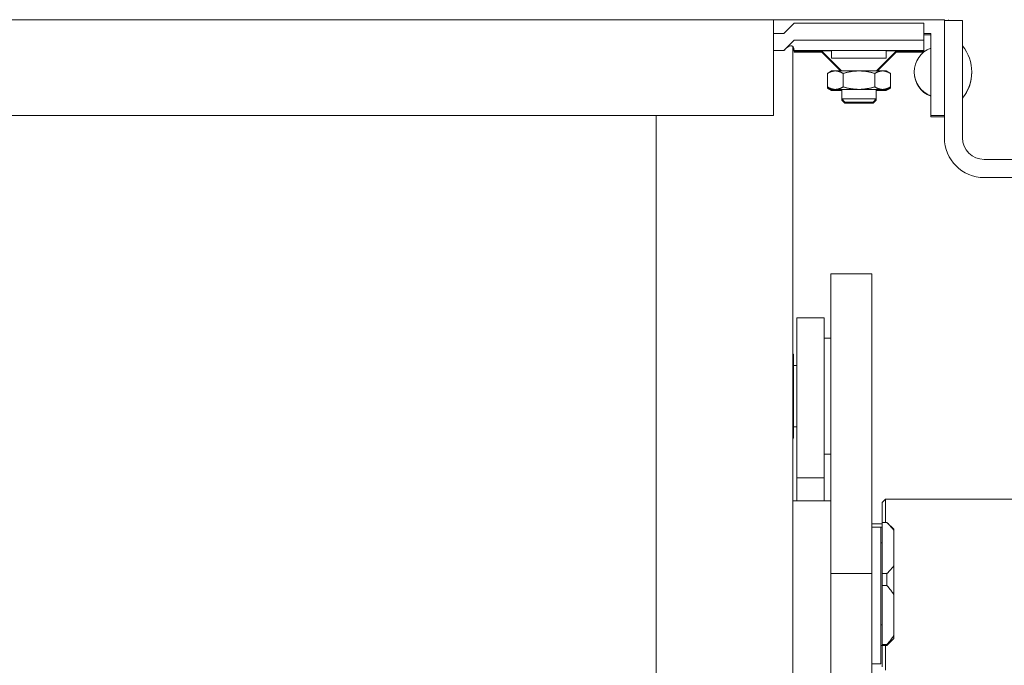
# Model space of a CAD drawing. Header units: inches. Extents: x 1 to 669, y 0 to 417.
# Tile 300 of 317: x 605.42 to 611.09, y 251.05 to 254.77. Entities that reach past the tile are written whole.
import ezdxf

# ---------------------------------------------------------------- set-up
doc = ezdxf.new("R2010")
doc.units = ezdxf.units.IN
doc.header["$LTSCALE"] = 12
doc.header["$MEASUREMENT"] = 0
doc.layers.add('X', color=1, linetype='CONTINUOUS')

msp = doc.modelspace()

# ---------------------------------------------------------------- linework, layer by layer
at = {"layer": 'X', "lineweight": 0}
for p, q in [((599.76271, 254.76567), (609.76271, 254.76567)), ((609.76271, 254.21449), (609.76271, 254.76567)), ((609.76271, 254.76485), (610.74696, 254.76485)), ((609.82176, 254.68683), (609.88082, 254.74589)), ((609.88082, 254.74589), (610.55011, 254.74589)), ((610.62885, 254.6474), (610.62885, 254.74582)), ((610.74696, 254.21367), (610.74696, 254.76485)), ((610.74696, 254.76094), (610.85156, 254.76094)), ((610.77058, 254.76094), (610.77058, 254.76569)), ((610.85156, 254.76094), (610.85156, 254.08594)), ((609.76271, 254.68683), (609.82176, 254.68683)), ((610.62885, 254.68611), (610.66822, 254.68611)), ((610.62885, 254.67777), (610.66822, 254.67777)), ((610.66822, 254.68611), (610.66822, 254.21367)), ((609.82176, 254.58841), (609.88082, 254.64746)), ((609.87295, 254.61131), (609.87295, 248.42248)), ((609.88082, 254.64746), (609.88082, 254.64688)), ((610.55011, 254.64746), (609.88082, 254.64746)), ((610.62885, 254.64684), (609.9365, 254.64684)), ((610.0666, 254.64724), (609.96046, 254.64708)), ((610.1752, 254.6469), (610.36187, 254.64699)), ((610.62885, 254.6474), (610.62885, 254.64684)), ((610.62885, 254.64684), (610.62885, 254.58773)), ((609.76271, 254.58841), (609.82176, 254.58841)), ((609.82176, 254.58778), (609.76271, 254.58778)), ((609.82176, 254.58841), (609.82176, 254.58778)), ((609.88082, 254.58568), (609.88082, 254.58773)), ((610.62885, 254.58773), (609.88082, 254.58773)), ((609.88082, 254.58568), (609.88082, 254.58134)), ((609.88082, 254.57929), (609.88082, 254.58134)), ((610.0394, 254.57929), (609.88082, 254.57929)), ((609.95956, 254.58562), (610.03932, 254.58562)), ((609.95956, 254.58141), (610.04352, 254.58141)), ((610.15434, 254.47059), (610.0383, 254.58663)), ((610.1481, 254.47059), (610.0383, 254.58039)), ((610.09736, 254.54405), (610.09736, 254.58736)), ((610.35533, 254.47059), (610.47137, 254.58663)), ((610.36157, 254.47059), (610.47137, 254.58039)), ((610.41232, 254.54405), (610.41232, 254.58736)), ((610.46615, 254.58141), (610.55011, 254.58141)), ((610.62806, 254.57929), (610.47027, 254.57929)), ((610.47035, 254.58562), (610.55011, 254.58562)), ((610.62885, 254.58773), (610.62885, 254.58568)), ((610.62885, 254.58134), (610.62885, 254.58568)), ((610.62885, 254.58134), (610.62885, 254.57994)), ((610.07299, 254.45643), (610.07299, 254.37826)), ((610.09736, 254.47049), (610.07314, 254.45651)), ((610.16391, 254.45656), (610.16391, 254.37839)), ((610.34576, 254.45656), (610.34576, 254.37839)), ((610.41232, 254.47049), (610.43653, 254.45651)), ((610.43668, 254.45643), (610.43668, 254.37826)), ((610.07299, 254.37826), (610.07299, 254.37202)), ((610.09736, 254.36419), (610.07314, 254.37817)), ((610.41232, 254.36419), (610.43653, 254.37817)), ((610.43668, 254.37826), (610.43668, 254.37202)), ((610.09736, 254.35795), (610.07314, 254.37193)), ((610.15641, 254.30888), (610.15641, 254.36419)), ((610.35326, 254.30888), (610.35326, 254.36419)), ((610.41232, 254.35795), (610.43653, 254.37193)), ((610.17393, 254.29136), (610.15641, 254.30888)), ((610.15641, 254.30264), (610.15641, 254.30888)), ((610.17393, 254.28512), (610.15641, 254.30264)), ((610.33574, 254.29136), (610.35326, 254.30888)), ((610.33574, 254.28512), (610.35326, 254.30264)), ((610.35326, 254.30264), (610.35326, 254.30888)), ((599.76271, 254.21449), (609.76271, 254.21449)), ((609.76271, 254.21442), (599.76271, 254.21442)), ((609.08554, 254.21442), (609.08554, 248.82079)), ((609.76271, 254.21442), (609.76271, 254.21449)), ((610.66822, 254.21367), (610.74696, 254.21367)), ((610.66822, 254.20532), (610.66822, 254.21367)), ((610.66822, 254.20532), (610.74696, 254.20532)), ((610.74696, 254.21367), (610.74696, 254.20988)), ((610.74696, 254.20988), (610.74696, 254.08594)), ((610.97656, 253.96094), (611.52796, 253.96094)), ((610.97656, 253.85634), (611.52796, 253.85634)), ((610.09342, 253.30077), (610.09342, 251.57552)), ((610.32964, 253.30077), (610.09342, 253.30077)), ((610.32964, 251.57552), (610.32964, 253.30077)), ((610.05405, 253.04814), (609.89657, 253.04814)), ((609.89657, 253.04814), (609.89657, 252.12658)), ((610.05405, 252.12658), (610.05405, 253.04814)), ((610.09342, 252.93119), (610.05405, 252.93119)), ((609.87688, 252.83867), (609.87295, 252.83867)), ((609.87688, 252.83867), (609.87688, 252.64134)), ((609.89657, 252.77371), (609.87688, 252.77371)), ((609.87688, 252.64134), (609.87688, 252.6046)), ((609.87688, 252.6046), (609.87295, 252.6046)), ((609.87688, 252.41951), (609.87688, 252.6046)), ((609.87688, 252.47843), (609.87295, 252.47843)), ((609.87688, 252.40187), (609.87688, 252.41951)), ((609.89657, 252.41938), (609.87688, 252.41938)), ((609.87688, 252.40187), (609.87688, 252.3546)), ((609.87688, 252.3546), (609.87295, 252.3546)), ((610.09342, 252.2619), (610.05405, 252.2619)), ((609.89657, 252.12658), (610.05405, 252.12658)), ((609.89657, 251.99339), (609.89657, 252.12658)), ((610.05405, 251.99339), (610.05405, 252.12658)), ((610.09342, 251.99339), (609.87295, 251.99339)), ((610.38869, 251.98338), (610.40838, 252.00307)), ((610.40838, 251.86938), (610.40838, 252.00307)), ((610.40838, 252.00307), (611.25484, 252.00307)), ((610.38869, 251.86938), (610.38869, 251.98338)), ((610.38869, 251.86101), (610.32964, 251.86101)), ((610.32964, 251.84171), (610.38869, 251.84171)), ((610.38082, 251.8416), (610.32964, 251.8416)), ((610.38082, 251.8416), (610.38082, 251.82301)), ((610.38082, 251.82301), (610.38082, 251.05442)), ((610.38869, 251.86927), (610.38869, 251.86938)), ((610.41625, 251.86938), (610.38869, 251.86938)), ((610.38869, 251.86927), (610.38869, 251.57478)), ((610.38869, 251.86927), (610.41625, 251.86927)), ((610.41625, 251.86938), (610.41625, 251.86927)), ((610.45562, 251.83001), (610.41625, 251.86938)), ((610.45562, 251.83001), (610.45562, 251.82405)), ((610.45562, 251.82405), (610.45562, 251.62001)), ((610.38869, 251.75127), (610.38082, 251.75127)), ((610.45562, 251.62001), (610.45562, 251.45408)), ((610.09342, 251.57552), (610.09342, 250.68207)), ((610.09342, 251.57552), (610.32964, 251.57552)), ((610.32964, 250.68207), (610.32964, 251.57552)), ((610.38869, 251.50638), (610.38869, 251.57478)), ((610.41625, 251.57478), (610.38869, 251.57478)), ((610.41625, 251.57478), (610.41625, 251.50638)), ((610.38869, 251.50638), (610.38869, 251.16579)), ((610.38869, 251.50638), (610.41625, 251.50638)), ((610.45562, 251.45408), (610.45562, 251.21809)), ((610.38869, 251.27883), (610.38082, 251.27883)), ((610.45562, 251.20009), (610.41625, 251.16072)), ((610.45562, 251.21809), (610.45562, 251.20009)), ((610.38869, 251.16087), (610.38082, 251.16087)), ((610.38869, 251.16072), (610.38869, 251.16579)), ((610.41625, 251.16579), (610.38869, 251.16579)), ((610.41625, 251.16072), (610.38869, 251.16072)), ((610.38869, 251.0385), (610.38869, 251.16072)), ((610.40838, 251.01881), (610.40838, 251.16072)), ((610.41625, 251.16579), (610.41625, 251.16072)), ((610.38082, 251.05442), (610.32964, 251.05442))]:
    msp.add_line(p, q, dxfattribs=at)
for centre, radius, start, end in [((610.72145, 254.46484), 0.14772, 111.12202, 248.87798), ((610.66576, 254.46484), 0.23868, 321.11868, 38.88132), ((610.72145, 254.46254), 0.14772, 179.55402, 248.87798), ((610.66576, 254.46254), 0.23868, 321.11868, 0.27601), ((610.97656, 254.08594), 0.2296, 180, 270), ((610.97656, 254.08594), 0.125, 180, 270)]:
    msp.add_arc(centre, radius, start, end, dxfattribs=at)
for centre, major_axis, ratio, start_param, end_param in [((610.27058, 254.76527), (-0.25, 0), 0.0008344, -6.2831853, 0), ((610.55011, 254.74582), (0.07874, 0), 0.0008344, 0, 1.5707963), ((609.99218, 254.64693), (0.11136, 0.00005), 0.0007226, -3.141593, -2.0943954), ((610.09736, 254.64702), (-0.15748, 0), 0.0008344, -0.5170231, 2.0878194), ((610.25484, 254.64715), (0.21654, 0), 0.0008344, -1.0537733, 2.6245696), ((609.82176, 254.58773), (0.05906, 0.05906), 0.0004172, 1.5147086, 1.5703791), ((605.43964, 261.18811), (7.9476, 0.00003), 0.9999997, -0.9790465, -0.9782632), ((609.82176, 254.58773), (0, -0.0591), 0.9991667, 1.5707967, 1.6264672), ((609.95956, 254.58568), (-0.07874, 0), 0.0008344, 0, 1.5707963), ((610.25484, 254.58039), (-0.21654, 0), 0.0008344, -0.2398535, 0.0008344), ((610.25484, 254.58039), (0.21654, 0), 0.0008344, -0.0008344, 0.2398535), ((610.55011, 254.58568), (0.07874, 0), 0.0008344, -1.5707963, 0)]:
    msp.add_ellipse(centre, major_axis=major_axis, ratio=ratio, start_param=start_param, end_param=end_param, dxfattribs=at)
at = {"layer": 'X', "lineweight": 0, "extrusion": (2.4987e-16, -2.72068e-26, -1)}
msp.add_ellipse((610.55011, 254.6474), major_axis=(0.07874, 0), ratio=0.0008344, start_param=-1.5707963, end_param=0, dxfattribs=at)
at = {"layer": 'X', "lineweight": 0, "extrusion": (2.4987e-16, 1.75688e-20, -1)}
msp.add_ellipse((605.43964, 261.18123), major_axis=(-7.9476, 0), ratio=0.9999997, start_param=-2.1635939, end_param=-2.1625498, dxfattribs=at)
at = {"layer": 'X', "lineweight": 0, "extrusion": (2.4987e-16, 4.18961e-24, -1)}
msp.add_ellipse((609.82176, 254.57929), major_axis=(0.05906, 0), ratio=0.9991653, start_param=-0.0556752, end_param=-0.0000047, dxfattribs=at)
at = {"layer": 'X', "lineweight": 0, "extrusion": (2.4987e-16, -2.7297e-26, -1)}
msp.add_ellipse((609.95956, 254.58134), major_axis=(-0.07874, 0), ratio=0.0008344, start_param=0, end_param=1.5707963, dxfattribs=at)
at = {"layer": 'X', "lineweight": 0, "extrusion": (2.49851e-16, 2.49852e-16, -1)}
msp.add_ellipse((610.25484, 254.58663), major_axis=(-0.21654, 0), ratio=0.0008344, start_param=-0.0008344, end_param=0.7564564, dxfattribs=at)
at = {"layer": 'X', "lineweight": 0, "extrusion": (2.4987e-16, -2.07418e-28, -1)}
msp.add_ellipse((610.25484, 254.58736), major_axis=(-0.15748, 0), ratio=0.0008344, start_param=0, end_param=3.1415927, dxfattribs=at)
at = {"layer": 'X', "lineweight": 0, "extrusion": (2.4987e-16, -2.27587e-27, -1)}
for centre, major_axis, start_param, end_param in [((610.25484, 254.54405), (0.15748, 0), -3.141592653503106, 3.14159265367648), ((610.25484, 254.54405), (-0.11811, 0), -4.712389, 1.5707963), ((610.25484, 254.29136), (-0.08091, 0), -4.712389, 1.5707963), ((610.25484, 254.28512), (-0.08091, 0), -4.712389, 1.5707963)]:
    msp.add_ellipse(centre, major_axis=major_axis, ratio=0.0008344, start_param=start_param, end_param=end_param, dxfattribs=at)
at = {"layer": 'X', "lineweight": 0, "extrusion": (1.81198e-16, -6.28653e-15, -1)}
msp.add_ellipse((610.25484, 254.58663), major_axis=(0.21654, 0), ratio=0.0008344, start_param=-0.7564564, end_param=0, dxfattribs=at)
at = {"layer": 'X', "lineweight": 0, "extrusion": (2.4987e-16, 2.89833e-23, -1)}
msp.add_ellipse((610.25484, 254.58663), major_axis=(0.21654, 0), ratio=0.0008344, start_param=0, end_param=0.0008344, dxfattribs=at)
at = {"layer": 'X', "lineweight": 0, "extrusion": (2.4987e-16, -1.8487e-28, -1)}
for centre, major_axis, end_param in [((610.55011, 254.58134), (0.07874, 0), 0), ((610.25484, 254.36419), (0.09843, 0), 0), ((610.25484, 254.30888), (0.09843, 0), 0.0008344)]:
    msp.add_ellipse(centre, major_axis=major_axis, ratio=0.0008344, start_param=-1.5707963, end_param=end_param, dxfattribs=at)
at = {"layer": 'X', "lineweight": 0, "extrusion": (2.49914e-16, -4.32864e-16, -1)}
msp.add_ellipse((610.25484, 254.47049), major_axis=(-0.15748, 0), ratio=0.0008344, start_param=0.0014453, end_param=0.5235988, dxfattribs=at)
at = {"layer": 'X', "lineweight": 0, "extrusion": (2.40759e-16, 7.73117e-14, -1)}
for centre, major_axis, end_param in [((610.25484, 254.47049), (0.15748, 0), -1.5707963), ((610.25484, 254.36419), (0.15748, 0), -1.5707963), ((610.25484, 254.35795), (0.15748, 0), -2.2459279), ((610.25484, 254.36419), (-0.15748, 0), -2.2459279), ((610.25484, 254.35795), (-0.15748, 0), -2.2459279)]:
    msp.add_ellipse(centre, major_axis=major_axis, ratio=0.0008344, start_param=-2.6179939, end_param=end_param, dxfattribs=at)
at = {"layer": 'X', "lineweight": 0, "extrusion": (2.4987e-16, 1.33261e-26, -1)}
msp.add_ellipse((610.25484, 254.47049), major_axis=(0.15748, 0), ratio=0.0008344, start_param=-1.5707963, end_param=-0.5235988, dxfattribs=at)
at = {"layer": 'X', "lineweight": 0, "extrusion": (2.40759e-16, -7.73117e-14, -1)}
for centre, major_axis, end_param in [((610.25484, 254.47049), (0.15748, 0), -0.0014453), ((610.25484, 254.36419), (-0.15748, 0), 0.5235988), ((610.25484, 254.35795), (-0.15748, 0), 0.5235988), ((610.25484, 254.36419), (0.15748, 0), 0.5235988), ((610.25484, 254.35795), (0.15748, 0), 0.5235988)]:
    msp.add_ellipse(centre, major_axis=major_axis, ratio=0.0008344, start_param=-0.5235988, end_param=end_param, dxfattribs=at)
at = {"layer": 'X', "lineweight": 0, "extrusion": (2.47738e-16, 3.2871e-14, -1)}
for centre, major_axis in [((610.25484, 254.36419), (-0.15748, 0)), ((610.25484, 254.35795), (-0.15748, 0)), ((610.25484, 254.35795), (0.15748, 0))]:
    msp.add_ellipse(centre, major_axis=major_axis, ratio=0.0008344, start_param=-0.8956648, end_param=-0.5235988, dxfattribs=at)
at = {"layer": 'X', "lineweight": 0, "extrusion": (2.4987e-16, 1.07903e-25, -1)}
msp.add_ellipse((610.25484, 254.36419), major_axis=(-0.09843, 0), ratio=0.0008344, start_param=0, end_param=1.5707963, dxfattribs=at)
at = {"layer": 'X', "lineweight": 0, "extrusion": (2.4987e-16, 4.03481e-26, -1)}
msp.add_ellipse((610.25484, 254.36419), major_axis=(0.15748, 0), ratio=0.0008344, start_param=-1.5707963, end_param=-0.5235988, dxfattribs=at)
at = {"layer": 'X', "lineweight": 0, "extrusion": (2.49914e-16, 2.49914e-16, -1)}
for centre, end_param in [((610.25484, 254.30888), 1.5707963), ((610.25484, 254.30264), 0.3572119)]:
    msp.add_ellipse(centre, major_axis=(-0.09843, 0), ratio=0.0008344, start_param=-0.0008344, end_param=end_param, dxfattribs=at)
at = {"layer": 'X', "lineweight": 0, "extrusion": (2.47449e-16, -6.96822e-14, -1)}
msp.add_ellipse((610.25484, 254.30264), major_axis=(0.09843, 0), ratio=0.0008344, start_param=-0.3572119, end_param=0.0008344, dxfattribs=at)
at = {"layer": 'X', "lineweight": 0}
for points, knots in [([(609.82505, 254.59107), (609.83171, 254.59768), (609.83948, 254.60449), (609.84936, 254.61047), (609.85238, 254.61201), (609.85824, 254.61408), (609.86109, 254.61461), (609.86596, 254.61461), (609.86834, 254.61407), (609.87239, 254.61199), (609.87406, 254.61045), (609.87865, 254.60445), (609.8803, 254.59764), (609.88073, 254.59102)], [-0.87806309, -0.87806309, -0.87806309, -0.87806309, -0.80960237, -0.80960237, -0.7833486, -0.7833486, -0.75709482, -0.75709482, -0.73084105, -0.73084105, -0.70458728, -0.70458728, -0.63612656, -0.63612656, -0.63612656, -0.63612656]), ([(609.88073, 254.58257), (609.8803, 254.58918), (609.87865, 254.59598), (609.87465, 254.6012), (609.87385, 254.60205), (609.87295, 254.60282)], [-0.878063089, -0.878063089, -0.878063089, -0.878063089, -0.80960237, -0.80960237, -0.795490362, -0.795490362, -0.795490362, -0.795490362])]:
    msp.add_open_spline(points, degree=3, knots=knots, dxfattribs=at)
for points, weights in [([(610.07299, 254.45643), (610.09736, 254.47053), (610.11845, 254.47056)], [1.67176223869, 1.80107349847, 1.80107349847]), ([(610.11845, 254.47056), (610.13955, 254.47059), (610.16391, 254.45656)], [1.80107349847, 1.80107349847, 1.67176223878]), ([(610.16391, 254.45656), (610.21264, 254.47062), (610.25484, 254.47062)], [1.67176223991, 1.80107349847, 1.80107349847]), ([(610.25484, 254.47062), (610.29703, 254.47062), (610.34576, 254.45656)], [1.80107349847, 1.80107349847, 1.67176223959]), ([(610.34576, 254.45656), (610.37012, 254.47059), (610.39122, 254.47056)], [1.67176223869, 1.80107349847, 1.80107349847]), ([(610.39122, 254.47056), (610.41232, 254.47053), (610.43668, 254.45643)], [1.80107349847, 1.80107349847, 1.67176223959]), ([(610.07299, 254.37826), (610.09736, 254.36423), (610.11845, 254.36426)], [1.67176223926, 1.80107349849, 1.80107349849]), ([(610.07314, 254.37817), (610.07307, 254.37821), (610.07299, 254.37826)], [1.67250857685, 1.67213594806, 1.67176223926]), ([(610.11845, 254.36426), (610.13955, 254.36429), (610.16391, 254.37839)], [1.80107349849, 1.80107349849, 1.67176223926]), ([(610.16391, 254.37839), (610.21264, 254.36432), (610.25484, 254.36432)], [1.67176223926, 1.80107349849, 1.80107349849]), ([(610.25484, 254.36432), (610.29703, 254.36432), (610.34576, 254.37839)], [1.80107349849, 1.80107349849, 1.67176223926]), ([(610.34576, 254.37839), (610.37012, 254.36429), (610.39122, 254.36426)], [1.67176223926, 1.80107349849, 1.80107349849]), ([(610.39122, 254.36426), (610.41232, 254.36423), (610.43668, 254.37826)], [1.80107349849, 1.80107349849, 1.67176223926]), ([(610.43668, 254.37826), (610.4366, 254.37821), (610.43653, 254.37817)], [1.67176223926, 1.67213594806, 1.67250857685]), ([(610.07299, 254.37202), (610.09736, 254.35799), (610.11845, 254.35802)], [1.67176223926, 1.80107349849, 1.80107349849]), ([(610.07314, 254.37193), (610.07307, 254.37197), (610.07299, 254.37202)], [1.67250857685, 1.67213594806, 1.67176223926]), ([(610.11845, 254.35802), (610.13257, 254.35804), (610.14762, 254.3641)], [1.80107349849, 1.80107349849, 1.74319445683]), ([(610.36205, 254.3641), (610.3771, 254.35804), (610.39122, 254.35802)], [1.74319445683, 1.80107349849, 1.80107349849]), ([(610.39122, 254.35802), (610.41232, 254.35799), (610.43668, 254.37202)], [1.80107349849, 1.80107349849, 1.67176223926]), ([(610.43668, 254.37202), (610.4366, 254.37197), (610.43653, 254.37193)], [1.67176223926, 1.67213594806, 1.67250857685]), ([(610.41625, 251.86927), (610.43951, 251.84533), (610.45562, 251.82405)], [1.03926283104, 1.04963492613, 1.04879736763]), ([(610.45562, 251.62001), (610.43951, 251.59873), (610.41625, 251.57478)], [1.04879736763, 1.04963492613, 1.03926283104]), ([(610.41625, 251.50638), (610.43951, 251.47869), (610.45562, 251.45408)], [1.03926283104, 1.04963492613, 1.04879736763]), ([(610.45562, 251.21809), (610.43951, 251.19348), (610.41625, 251.16579)], [1.04879736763, 1.04963492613, 1.03926283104])]:
    msp.add_rational_spline(points, weights, degree=2, dxfattribs=at)

doc.saveas('drawing.dxf')
